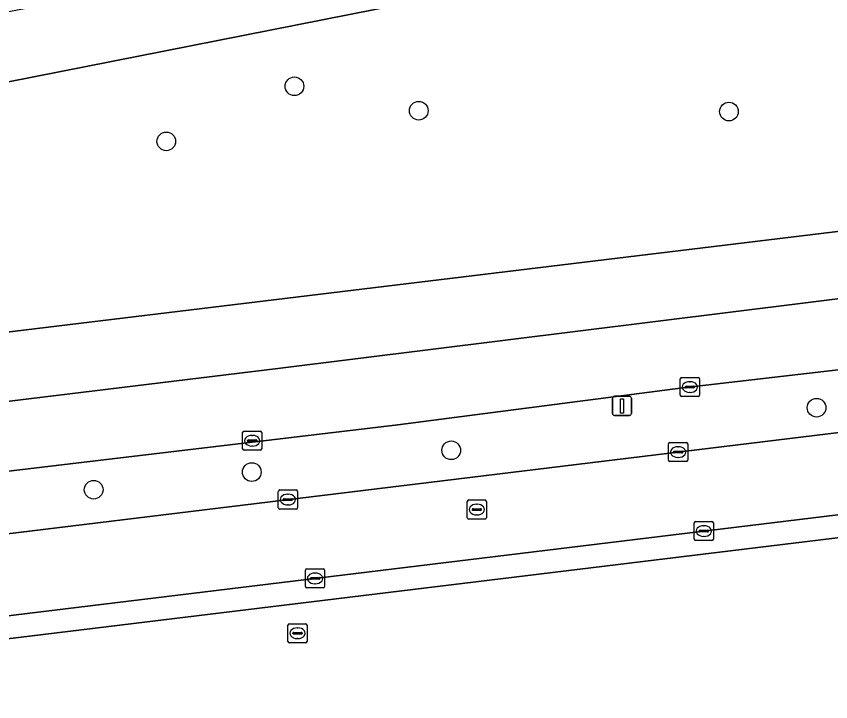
# Model space of a CAD drawing. Extents: x 161477 to 163040, y 383680 to 384871.
# Drawn here: x 162422.94 to 162465.54, y 384071.96 to 384107.8 of the extents above; entities that cross this region are included whole.
import ezdxf

# ---------------------------------------------------------------- set-up
doc = ezdxf.new("R2010")
doc.units = 0
for name, color, linetype in [('IMGEO_Berm_groen', 7, 'Continuous'), ('IMGEO_Boom', 7, 'Continuous'), ('IMGEO_Brandkraan', 7, 'Continuous'), ('IMGEO_Erf', 7, 'Continuous'), ('IMGEO_Kolk', 7, 'Continuous'), ('IMGEO_Lichtmast', 7, 'Continuous'), ('IMGEO_Rijbaan_lokaal_gesloten', 7, 'Continuous'), ('IMGEO_Rioolput', 7, 'Continuous'), ('IMGEO_Voetpad_open', 7, 'Continuous')]:
    doc.layers.add(name, color=color, linetype=linetype)

msp = doc.modelspace()

# ---------------------------------------------------------------- linework, layer by layer
at = {"layer": 'IMGEO_Berm_groen'}
for points in [[(162607.497, 384143.316), (162602.118, 384141.989), (162574.198, 384135.568), (162500, 384119.907), (162459.611, 384111.698), (162386.673, 384097.29), (162366.382, 384093.59), (162322.876, 384086.258), (162294.377, 384081.777)], [(162295.197, 384075.687), (162391.371, 384087.519), (162500, 384100.675), (162518.729, 384102.971), (162542.23, 384106.474)], [(162534.962, 384097.975), (162500, 384093.468), (162481.264, 384091.095), (162457.811, 384088.372), (162442.901, 384086.436), (162402.758, 384081.663), (162381.895, 384078.899), (162368.059, 384077.415), (162337.394, 384073.713), (162307.499, 384070.04), (162248.941, 384062.845), (162201.441, 384057.009), (162179.625, 384054.308), (162139.298, 384049.588), (162134.982, 384048.963), (162131.051, 384048.617), (162073.42, 384041.498), (162051.67, 384038.989), (162036.516, 384037.016), (162009.54, 384033.893)], [(162260.044, 384060.826), (162395.867, 384077.5), (162517.624, 384092.325)]]:
    msp.add_lwpolyline(points, dxfattribs=at)
at = {"layer": 'IMGEO_Boom'}
for centre in [(162437.491, 384104.135), (162443.992, 384102.859), (162460.216, 384102.814), (162430.789, 384101.256), (162464.798, 384087.33), (162445.691, 384085.102), (162435.26, 384083.965), (162426.991, 384083.042)]:
    msp.add_circle(centre, 0.489, dxfattribs=at)
at = {"layer": 'IMGEO_Brandkraan'}
for p, q in [((162437.151, 384075.11), (162437.151, 384075.962)), ((162437.226, 384076.036), (162438.078, 384076.036)), ((162437.639, 384075.816), (162437.664, 384075.816)), ((162438.152, 384075.962), (162438.152, 384075.11)), ((162437.41, 384075.53), (162437.41, 384075.542)), ((162437.848, 384075.493), (162437.45, 384075.493)), ((162437.453, 384075.579), (162437.851, 384075.579)), ((162437.894, 384075.542), (162437.894, 384075.53)), ((162438.078, 384075.036), (162437.226, 384075.036)), ((162437.662, 384075.256), (162437.637, 384075.256))]:
    msp.add_line(p, q, dxfattribs=at)
for points in [[(162437.151, 384075.11), (162437.151, 384075.962)], [(162437.226, 384076.036), (162438.078, 384076.036)], [(162438.152, 384075.962), (162438.152, 384075.11)], [(162438.078, 384075.036), (162437.226, 384075.036)]]:
    msp.add_lwpolyline(points, dxfattribs=at)
for centre, radius, start, end in [((162437.228, 384075.96), 0.0765, 91.552, 178.448), ((162437.228, 384075.96), 0.0765, 91.552, 178.448), ((162438.076, 384075.96), 0.0765, 1.552, 88.448), ((162438.076, 384075.96), 0.0765, 1.552, 88.448), ((162437.45, 384075.539), 0.0403, 85.8775, 175.7526), ((162437.447, 384075.529), 0.0366, 178.938, 274.7102), ((162437.851, 384075.536), 0.043, 264.8664, 352.4533), ((162437.855, 384075.541), 0.0386, 1.7309, 96.639), ((162437.228, 384075.112), 0.0765, 181.552, 268.448), ((162437.228, 384075.112), 0.0765, 181.552, 268.448), ((162438.076, 384075.112), 0.0765, 271.552, 358.448), ((162438.076, 384075.112), 0.0765, 271.552, 358.448)]:
    msp.add_arc(centre, radius, start, end, dxfattribs=at)
for centre, major_axis, ratio, start_param, end_param in [((162437.638, 384075.536), (-0.387, 0.002), 0.722429, 4.712389, 7.853982), ((162437.663, 384075.536), (-0.39, 0.002), 0.717154, 1.570796, 4.712389)]:
    msp.add_ellipse(centre, major_axis=major_axis, ratio=ratio, start_param=start_param, end_param=end_param, dxfattribs=at)
at = {"layer": 'IMGEO_Erf'}
msp.add_lwpolyline([(162480.36, 384082.273), (162472.793, 384081.364), (162472.615, 384081.343), (162472.321, 384081.307), (162405.715, 384073.213), (162404.569, 384073.071), (162404.186, 384073.024), (162395.868, 384071.977), (162395.649, 384071.966), (162392.205, 384071.555)], dxfattribs=at)
at = {"layer": 'IMGEO_Kolk'}
for p, q in [((162457.671, 384087.985), (162457.671, 384088.837)), ((162457.746, 384088.911), (162458.598, 384088.911)), ((162458.159, 384088.691), (162458.184, 384088.691)), ((162458.672, 384088.837), (162458.672, 384087.985)), ((162457.93, 384088.405), (162457.93, 384088.417)), ((162458.368, 384088.368), (162457.97, 384088.368)), ((162457.973, 384088.454), (162458.371, 384088.454)), ((162458.414, 384088.417), (162458.414, 384088.405)), ((162458.598, 384087.911), (162457.746, 384087.911)), ((162458.182, 384088.131), (162458.157, 384088.131)), ((162434.78, 384085.178), (162434.78, 384086.03)), ((162434.855, 384086.104), (162435.707, 384086.104)), ((162435.781, 384086.03), (162435.781, 384085.178)), ((162435.039, 384085.598), (162435.039, 384085.61)), ((162435.082, 384085.647), (162435.48, 384085.647)), ((162435.268, 384085.884), (162435.293, 384085.884)), ((162435.523, 384085.61), (162435.523, 384085.598)), ((162435.477, 384085.561), (162435.079, 384085.561)), ((162435.291, 384085.324), (162435.266, 384085.324)), ((162457.057, 384084.585), (162457.057, 384085.437)), ((162457.132, 384085.511), (162457.984, 384085.511)), ((162457.545, 384085.291), (162457.57, 384085.291)), ((162458.058, 384085.437), (162458.058, 384084.585)), ((162435.707, 384085.104), (162434.855, 384085.104)), ((162457.316, 384085.005), (162457.316, 384085.017)), ((162457.754, 384084.968), (162457.356, 384084.968)), ((162457.359, 384085.054), (162457.757, 384085.054)), ((162457.8, 384085.017), (162457.8, 384085.005)), ((162457.984, 384084.511), (162457.132, 384084.511)), ((162457.568, 384084.731), (162457.543, 384084.731)), ((162436.649, 384082.101), (162436.649, 384082.953)), ((162436.724, 384083.027), (162437.576, 384083.027)), ((162437.137, 384082.807), (162437.162, 384082.807)), ((162437.65, 384082.953), (162437.65, 384082.101)), ((162436.908, 384082.521), (162436.908, 384082.533)), ((162437.346, 384082.484), (162436.948, 384082.484)), ((162436.951, 384082.57), (162437.349, 384082.57)), ((162437.16, 384082.247), (162437.135, 384082.247)), ((162437.392, 384082.533), (162437.392, 384082.521)), ((162437.576, 384082.027), (162436.724, 384082.027)), ((162458.477, 384081.381), (162459.329, 384081.381)), ((162458.402, 384080.455), (162458.402, 384081.307)), ((162458.704, 384080.924), (162459.102, 384080.924)), ((162458.89, 384081.161), (162458.915, 384081.161)), ((162459.403, 384081.307), (162459.403, 384080.455)), ((162458.661, 384080.875), (162458.661, 384080.887)), ((162459.099, 384080.838), (162458.701, 384080.838)), ((162458.913, 384080.601), (162458.888, 384080.601)), ((162459.145, 384080.887), (162459.145, 384080.875)), ((162459.329, 384080.381), (162458.477, 384080.381)), ((162438.069, 384077.979), (162438.069, 384078.831)), ((162438.144, 384078.905), (162438.996, 384078.905)), ((162439.07, 384078.831), (162439.07, 384077.979)), ((162438.328, 384078.399), (162438.328, 384078.411)), ((162438.766, 384078.362), (162438.368, 384078.362)), ((162438.371, 384078.448), (162438.769, 384078.448)), ((162438.557, 384078.685), (162438.582, 384078.685)), ((162438.812, 384078.411), (162438.812, 384078.399)), ((162438.58, 384078.125), (162438.555, 384078.125)), ((162438.996, 384077.905), (162438.144, 384077.905))]:
    msp.add_line(p, q, dxfattribs=at)
for points in [[(162457.671, 384087.985), (162457.671, 384088.837)], [(162457.746, 384088.911), (162458.598, 384088.911)], [(162458.672, 384088.837), (162458.672, 384087.985)], [(162458.598, 384087.911), (162457.746, 384087.911)], [(162434.78, 384085.178), (162434.78, 384086.03)], [(162434.855, 384086.104), (162435.707, 384086.104)], [(162435.781, 384086.03), (162435.781, 384085.178)], [(162457.057, 384084.585), (162457.057, 384085.437)], [(162457.132, 384085.511), (162457.984, 384085.511)], [(162458.058, 384085.437), (162458.058, 384084.585)], [(162435.707, 384085.104), (162434.855, 384085.104)], [(162457.984, 384084.511), (162457.132, 384084.511)], [(162436.649, 384082.101), (162436.649, 384082.953)], [(162436.724, 384083.027), (162437.576, 384083.027)], [(162437.65, 384082.953), (162437.65, 384082.101)], [(162437.576, 384082.027), (162436.724, 384082.027)], [(162458.477, 384081.381), (162459.329, 384081.381)], [(162458.402, 384080.455), (162458.402, 384081.307)], [(162459.403, 384081.307), (162459.403, 384080.455)], [(162459.329, 384080.381), (162458.477, 384080.381)], [(162438.069, 384077.979), (162438.069, 384078.831)], [(162438.144, 384078.905), (162438.996, 384078.905)], [(162439.07, 384078.831), (162439.07, 384077.979)], [(162438.996, 384077.905), (162438.144, 384077.905)]]:
    msp.add_lwpolyline(points, dxfattribs=at)
for centre, radius, start, end in [((162457.748, 384088.835), 0.0765, 91.552, 178.448), ((162457.748, 384088.835), 0.0765, 91.552, 178.448), ((162458.596, 384088.835), 0.0765, 1.552, 88.448), ((162458.596, 384088.835), 0.0765, 1.552, 88.448), ((162457.97, 384088.414), 0.0403, 85.8775, 175.7526), ((162457.967, 384088.404), 0.0366, 178.938, 274.7102), ((162458.371, 384088.411), 0.043, 264.8664, 352.4533), ((162458.375, 384088.416), 0.0386, 1.7309, 96.639), ((162457.748, 384087.987), 0.0765, 181.552, 268.448), ((162457.748, 384087.987), 0.0765, 181.552, 268.448), ((162458.596, 384087.987), 0.0765, 271.552, 358.448), ((162458.596, 384087.987), 0.0765, 271.552, 358.448), ((162434.857, 384086.028), 0.0765, 91.552, 178.448), ((162434.857, 384086.028), 0.0765, 91.552, 178.448), ((162435.705, 384086.028), 0.0765, 1.552, 88.448), ((162435.705, 384086.028), 0.0765, 1.552, 88.448), ((162435.079, 384085.607), 0.0403, 85.8775, 175.7526), ((162435.076, 384085.597), 0.0366, 178.938, 274.7102), ((162435.48, 384085.604), 0.043, 264.8664, 352.4533), ((162435.484, 384085.609), 0.0386, 1.7309, 96.639), ((162434.857, 384085.18), 0.0765, 181.552, 268.448), ((162434.857, 384085.18), 0.0765, 181.552, 268.448), ((162435.705, 384085.18), 0.0765, 271.552, 358.448), ((162435.705, 384085.18), 0.0765, 271.552, 358.448), ((162457.134, 384085.435), 0.0765, 91.552, 178.448), ((162457.134, 384085.435), 0.0765, 91.552, 178.448), ((162457.982, 384085.435), 0.0765, 1.552, 88.448), ((162457.982, 384085.435), 0.0765, 1.552, 88.448), ((162457.356, 384085.014), 0.0403, 85.8775, 175.7526), ((162457.353, 384085.004), 0.0366, 178.938, 274.7102), ((162457.757, 384085.011), 0.043, 264.8664, 352.4533), ((162457.761, 384085.016), 0.0386, 1.7309, 96.639), ((162457.134, 384084.587), 0.0765, 181.552, 268.448), ((162457.134, 384084.587), 0.0765, 181.552, 268.448), ((162457.982, 384084.587), 0.0765, 271.552, 358.448), ((162457.982, 384084.587), 0.0765, 271.552, 358.448), ((162436.726, 384082.951), 0.0765, 91.552, 178.448), ((162436.726, 384082.951), 0.0765, 91.552, 178.448), ((162437.574, 384082.951), 0.0765, 1.552, 88.448), ((162437.574, 384082.951), 0.0765, 1.552, 88.448), ((162436.948, 384082.53), 0.0403, 85.8775, 175.7526), ((162436.945, 384082.52), 0.0366, 178.938, 274.7102), ((162437.349, 384082.527), 0.043, 264.8664, 352.4533), ((162437.353, 384082.532), 0.0386, 1.7309, 96.639), ((162436.726, 384082.103), 0.0765, 181.552, 268.448), ((162436.726, 384082.103), 0.0765, 181.552, 268.448), ((162437.574, 384082.103), 0.0765, 271.552, 358.448), ((162437.574, 384082.103), 0.0765, 271.552, 358.448), ((162458.479, 384081.305), 0.0765, 91.552, 178.448), ((162458.479, 384081.305), 0.0765, 91.552, 178.448), ((162459.327, 384081.305), 0.0765, 1.552, 88.448), ((162459.327, 384081.305), 0.0765, 1.552, 88.448), ((162458.701, 384080.884), 0.0403, 85.8775, 175.7526), ((162459.106, 384080.886), 0.0386, 1.7309, 96.639), ((162458.698, 384080.874), 0.0366, 178.938, 274.7102), ((162459.102, 384080.881), 0.043, 264.8664, 352.4533), ((162458.479, 384080.457), 0.0765, 181.552, 268.448), ((162458.479, 384080.457), 0.0765, 181.552, 268.448), ((162459.327, 384080.457), 0.0765, 271.552, 358.448), ((162459.327, 384080.457), 0.0765, 271.552, 358.448), ((162438.146, 384078.829), 0.0765, 91.552, 178.448), ((162438.146, 384078.829), 0.0765, 91.552, 178.448), ((162438.994, 384078.829), 0.0765, 1.552, 88.448), ((162438.994, 384078.829), 0.0765, 1.552, 88.448), ((162438.368, 384078.408), 0.0403, 85.8775, 175.7526), ((162438.365, 384078.398), 0.0366, 178.938, 274.7102), ((162438.769, 384078.405), 0.043, 264.8664, 352.4533), ((162438.773, 384078.41), 0.0386, 1.7309, 96.639), ((162438.146, 384077.981), 0.0765, 181.552, 268.448), ((162438.146, 384077.981), 0.0765, 181.552, 268.448), ((162438.994, 384077.981), 0.0765, 271.552, 358.448), ((162438.994, 384077.981), 0.0765, 271.552, 358.448)]:
    msp.add_arc(centre, radius, start, end, dxfattribs=at)
for centre, major_axis, ratio, start_param, end_param in [((162458.158, 384088.411), (-0.387, 0.002), 0.722429, 4.712389, 7.853982), ((162458.183, 384088.411), (-0.39, 0.002), 0.717154, 1.570796, 4.712389), ((162435.267, 384085.604), (-0.387, 0.002), 0.722429, 4.712389, 7.853982), ((162435.292, 384085.604), (-0.39, 0.002), 0.717154, 1.570796, 4.712389), ((162457.544, 384085.011), (-0.387, 0.002), 0.722429, 4.712389, 7.853982), ((162457.569, 384085.011), (-0.39, 0.002), 0.717154, 1.570796, 4.712389), ((162437.136, 384082.527), (-0.387, 0.002), 0.722429, 4.712389, 7.853982), ((162437.161, 384082.527), (-0.39, 0.002), 0.717154, 1.570796, 4.712389), ((162458.889, 384080.881), (-0.387, 0.002), 0.722429, 4.712389, 7.853982), ((162458.914, 384080.881), (-0.39, 0.002), 0.717154, 1.570796, 4.712389), ((162438.556, 384078.405), (-0.387, 0.002), 0.722429, 4.712389, 7.853982), ((162438.581, 384078.405), (-0.39, 0.002), 0.717154, 1.570796, 4.712389)]:
    msp.add_ellipse(centre, major_axis=major_axis, ratio=ratio, start_param=start_param, end_param=end_param, dxfattribs=at)
at = {"layer": 'IMGEO_Lichtmast'}
for p, q in [((162454.123, 384087.027), (162454.123, 384087.827)), ((162454.123, 384087.827), (162454.123, 384087.027)), ((162454.223, 384087.927), (162455.013, 384087.927)), ((162455.013, 384087.927), (162454.223, 384087.927)), ((162455.113, 384087.827), (162455.113, 384087.027)), ((162455.113, 384087.027), (162455.113, 384087.827)), ((162455.013, 384086.927), (162454.223, 384086.927)), ((162454.223, 384086.927), (162455.013, 384086.927))]:
    msp.add_line(p, q, dxfattribs=at)
msp.add_lwpolyline([(162454.543, 384087.802), (162454.693, 384087.802), (162454.693, 384087.052), (162454.543, 384087.052), (162454.543, 384087.802)], dxfattribs=at)
for centre, start, end in [((162454.223, 384087.827), 90, 180), ((162454.223, 384087.827), 90, 180), ((162455.013, 384087.827), 0, 90), ((162455.013, 384087.827), 360, 90), ((162454.223, 384087.027), 180, 270), ((162454.223, 384087.027), 180, 270), ((162455.013, 384087.027), 270, 0), ((162455.013, 384087.027), 270, 0)]:
    msp.add_arc(centre, 0.1, start, end, dxfattribs=at)
at = {"layer": 'IMGEO_Rijbaan_lokaal_gesloten'}
for points in [[(162547.356, 384133.497), (162498.917, 384123.296), (162445.878, 384112.544), (162408.886, 384105.392), (162365.896, 384097.141), (162347.15, 384093.641), (162313.807, 384088.39), (162305.723, 384087.222), (162270.914, 384082.19), (162246.408, 384079.189), (162246.983, 384075.474), (162249.116, 384075.73), (162277.909, 384079.509), (162294.377, 384081.777), (162322.876, 384086.258), (162366.382, 384093.59), (162386.673, 384097.29), (162459.611, 384111.698), (162500, 384119.907), (162574.198, 384135.568)], [(162523.472, 384100.182), (162436.622, 384089.378), (162328.972, 384076.274), (162307.132, 384073.594), (162263.747, 384068.271), (162248.391, 384066.39), (162248.941, 384062.845), (162307.499, 384070.04), (162337.394, 384073.713), (162368.059, 384077.415), (162381.895, 384078.899), (162402.758, 384081.663), (162442.901, 384086.436), (162457.811, 384088.372), (162481.264, 384091.095), (162500, 384093.468), (162534.962, 384097.975)], [(162517.624, 384092.325), (162395.867, 384077.5), (162260.044, 384060.826)], [(162261.855, 384056.776), (162395.494, 384073.171), (162405.589, 384074.388), (162472.495, 384082.536)]]:
    msp.add_lwpolyline(points, dxfattribs=at)
msp.add_lwpolyline([(162523.472, 384100.182), (162541.672, 384102.783), (162554.672, 384105.134), (162566.872, 384107.635), (162574.422, 384109.336), (162609.421, 384117.982), (162609.604, 384121.678), (162602.378, 384119.861), (162582.678, 384114.817), (162570.302, 384112.064), (162562.353, 384110.296), (162552.451, 384108.269), (162542.23, 384106.474), (162518.729, 384102.971), (162500, 384100.675), (162391.371, 384087.519), (162295.197, 384075.687), (162278.569, 384073.661), (162247.846, 384069.907), (162248.391, 384066.39), (162263.747, 384068.271), (162307.132, 384073.594), (162328.972, 384076.274), (162436.622, 384089.378)], close=True, dxfattribs=at)
at = {"layer": 'IMGEO_Rioolput'}
for p, q in [((162446.529, 384081.58), (162446.529, 384082.432)), ((162446.604, 384082.506), (162447.456, 384082.506)), ((162447.017, 384082.286), (162447.042, 384082.286)), ((162447.53, 384082.432), (162447.53, 384081.58)), ((162446.788, 384082), (162446.788, 384082.012)), ((162447.226, 384081.963), (162446.828, 384081.963)), ((162446.831, 384082.049), (162447.229, 384082.049)), ((162447.272, 384082.012), (162447.272, 384082)), ((162447.456, 384081.506), (162446.604, 384081.506)), ((162447.04, 384081.726), (162447.015, 384081.726))]:
    msp.add_line(p, q, dxfattribs=at)
for points in [[(162446.529, 384081.58), (162446.529, 384082.432)], [(162446.604, 384082.506), (162447.456, 384082.506)], [(162447.53, 384082.432), (162447.53, 384081.58)], [(162447.456, 384081.506), (162446.604, 384081.506)]]:
    msp.add_lwpolyline(points, dxfattribs=at)
for centre, radius, start, end in [((162446.606, 384082.43), 0.0765, 91.552, 178.448), ((162446.606, 384082.43), 0.0765, 91.552, 178.448), ((162447.454, 384082.43), 0.0765, 1.552, 88.448), ((162447.454, 384082.43), 0.0765, 1.552, 88.448), ((162446.828, 384082.009), 0.0403, 85.8775, 175.7526), ((162446.825, 384081.999), 0.0366, 178.938, 274.7102), ((162447.229, 384082.006), 0.043, 264.8664, 352.4533), ((162447.233, 384082.011), 0.0386, 1.7309, 96.639), ((162446.606, 384081.582), 0.0765, 181.552, 268.448), ((162446.606, 384081.582), 0.0765, 181.552, 268.448), ((162447.454, 384081.582), 0.0765, 271.552, 358.448), ((162447.454, 384081.582), 0.0765, 271.552, 358.448)]:
    msp.add_arc(centre, radius, start, end, dxfattribs=at)
for centre, major_axis, ratio, start_param, end_param in [((162447.016, 384082.006), (-0.387, 0.002), 0.722429, 4.712389, 7.853982), ((162447.041, 384082.006), (-0.39, 0.002), 0.717154, 1.570796, 4.712389)]:
    msp.add_ellipse(centre, major_axis=major_axis, ratio=ratio, start_param=start_param, end_param=end_param, dxfattribs=at)
at = {"layer": 'IMGEO_Voetpad_open'}
msp.add_lwpolyline([(162392.205, 384071.555), (162395.649, 384071.966), (162395.868, 384071.977), (162404.186, 384073.024), (162404.569, 384073.071), (162405.715, 384073.213), (162472.321, 384081.307), (162472.615, 384081.343), (162472.495, 384082.536), (162405.589, 384074.388), (162395.494, 384073.171), (162261.855, 384056.776)], dxfattribs=at)

doc.saveas('drawing.dxf')
